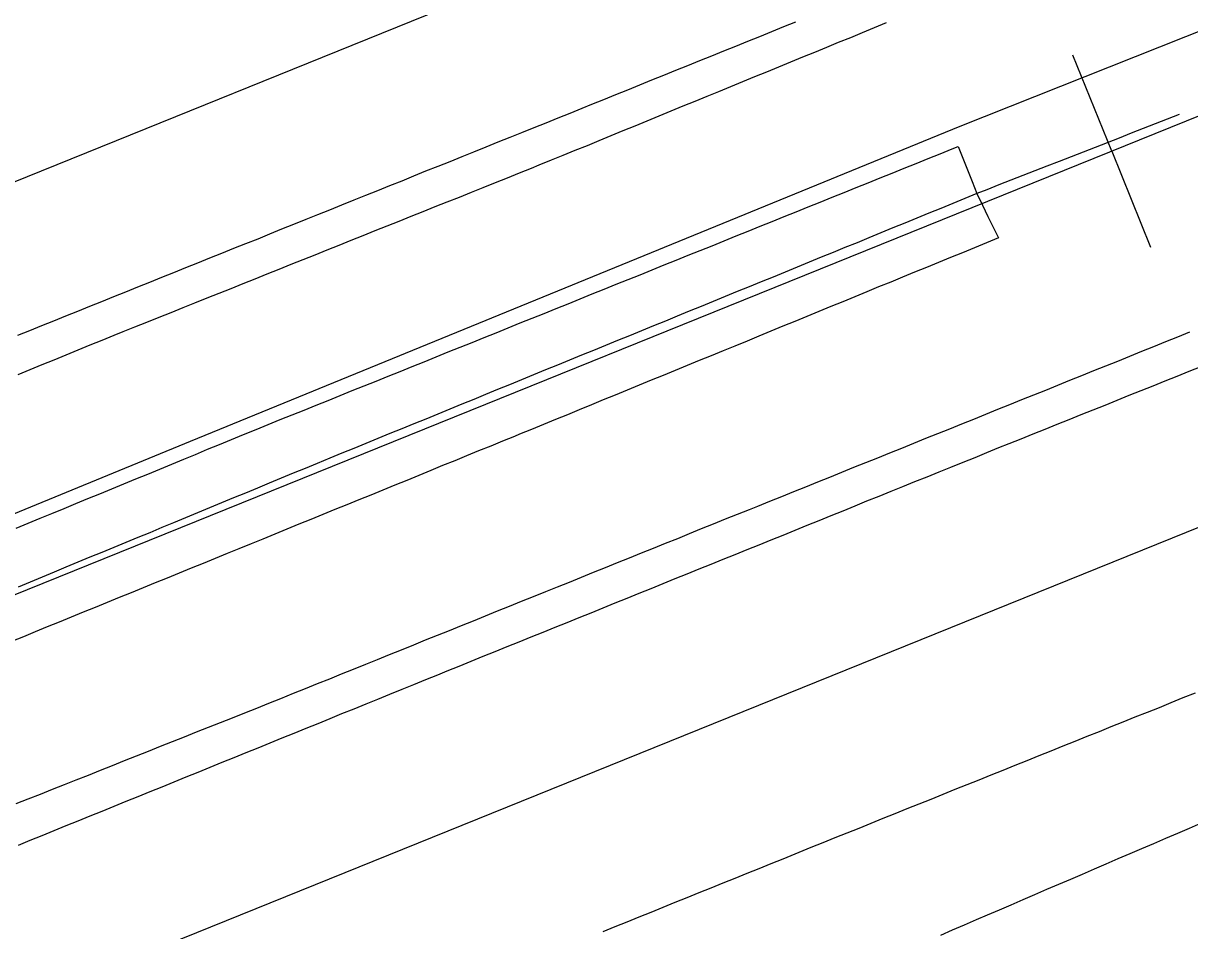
# Model space of a CAD drawing. Extents: x 1901471 to 1963503, y 756461 to 799997.
# Drawn here: x 1930643.9 to 1930734, y 773476.7 to 773546.8 of the extents above; entities that cross this region are included whole.
import ezdxf

# ---------------------------------------------------------------- set-up
doc = ezdxf.new("R2010")
doc.units = 0
for name, color, linetype in [('RD_EX_DR_ErosCtrl', 7, 'Continuous'), ('RD_EX_Fence_Other', 7, 'Continuous'), ('RD_EX_H2O', 7, 'Continuous'), ('RD_EX_Road', 7, 'Continuous'), ('RD_HC_Cl', 7, 'Continuous'), ('RD_HC_Data_Tic', 7, 'Continuous')]:
    doc.layers.add(name, color=color, linetype=linetype)

msp = doc.modelspace()

# ---------------------------------------------------------------- linework, layer by layer
at = {"layer": 'RD_EX_DR_ErosCtrl'}
msp.add_lwpolyline([(1930643.32, 773507.82), (1930644.24, 773508.2), (1930645.17, 773508.58), (1930646.09, 773508.96), (1930647.02, 773509.34), (1930647.94, 773509.72), (1930648.87, 773510.1), (1930649.79, 773510.48), (1930650.72, 773510.86), (1930651.64, 773511.24), (1930652.57, 773511.62), (1930653.49, 773512), (1930654.42, 773512.38), (1930655.34, 773512.76), (1930656.27, 773513.14), (1930657.19, 773513.52), (1930658.12, 773513.91), (1930659.04, 773514.29), (1930659.96, 773514.67), (1930660.89, 773515.05), (1930661.87, 773515.45), (1930662.79, 773515.82), (1930663.72, 773516.2), (1930664.65, 773516.57), (1930665.58, 773516.94), (1930666.5, 773517.32), (1930667.43, 773517.69), (1930668.36, 773518.06), (1930669.29, 773518.44), (1930670.21, 773518.81), (1930671.14, 773519.18), (1930672.07, 773519.56), (1930673, 773519.93), (1930673.92, 773520.31), (1930674.85, 773520.68), (1930675.78, 773521.05), (1930676.7, 773521.43), (1930677.63, 773521.8), (1930678.56, 773522.17), (1930679.49, 773522.55), (1930680.41, 773522.92), (1930681.34, 773523.29), (1930682.27, 773523.67), (1930683.2, 773524.04), (1930684.12, 773524.41), (1930685.05, 773524.79), (1930685.98, 773525.16), (1930686.91, 773525.54), (1930687.83, 773525.91), (1930688.76, 773526.28), (1930688.76, 773526.28), (1930689.69, 773526.66), (1930690.62, 773527.03), (1930691.54, 773527.4), (1930692.47, 773527.78), (1930693.4, 773528.15), (1930694.32, 773528.52), (1930695.25, 773528.9), (1930696.18, 773529.27), (1930697.11, 773529.64), (1930698.03, 773530.02), (1930698.96, 773530.39), (1930699.89, 773530.77), (1930700.82, 773531.14), (1930701.74, 773531.51), (1930702.67, 773531.89), (1930703.6, 773532.26), (1930704.53, 773532.63), (1930705.45, 773533.01), (1930706.38, 773533.38), (1930707.31, 773533.75), (1930708.24, 773534.13), (1930709.16, 773534.5), (1930710.09, 773534.87), (1930711.02, 773535.25), (1930711.94, 773535.62), (1930712.87, 773536), (1930713.8, 773536.37), (1930714.73, 773536.74), (1930715.65, 773537.12), (1930716.12, 773537.3), (1930716.48, 773536.4), (1930716.83, 773535.49), (1930717.19, 773534.59), (1930717.55, 773533.66), (1930717.99, 773532.77), (1930718.42, 773531.89), (1930718.85, 773531.01), (1930719.22, 773530.24), (1930718.3, 773529.86), (1930717.37, 773529.48), (1930716.45, 773529.1), (1930715.52, 773528.72), (1930714.6, 773528.34), (1930713.67, 773527.96), (1930712.75, 773527.59), (1930711.82, 773527.21), (1930710.9, 773526.83), (1930709.97, 773526.45), (1930709.05, 773526.07), (1930708.12, 773525.69), (1930707.2, 773525.31), (1930706.27, 773524.93), (1930705.35, 773524.55), (1930704.42, 773524.17), (1930703.5, 773523.79), (1930702.57, 773523.41), (1930701.65, 773523.03), (1930700.72, 773522.65), (1930699.8, 773522.27), (1930698.87, 773521.89), (1930697.95, 773521.52), (1930697.02, 773521.14), (1930696.1, 773520.76), (1930695.17, 773520.38), (1930695.17, 773520.38), (1930694.25, 773520), (1930693.32, 773519.62), (1930692.39, 773519.24), (1930691.47, 773518.86), (1930690.54, 773518.48), (1930689.62, 773518.1), (1930688.69, 773517.72), (1930687.77, 773517.34), (1930686.84, 773516.96), (1930685.92, 773516.58), (1930684.99, 773516.2), (1930684.07, 773515.83), (1930683.14, 773515.45), (1930682.22, 773515.07), (1930681.84, 773514.91), (1930680.91, 773514.53), (1930679.99, 773514.16), (1930679.06, 773513.78), (1930678.13, 773513.4), (1930677.21, 773513.02), (1930676.28, 773512.65), (1930675.36, 773512.27), (1930674.43, 773511.89), (1930673.5, 773511.51), (1930672.58, 773511.14), (1930671.65, 773510.76), (1930670.73, 773510.38), (1930669.8, 773510), (1930668.87, 773509.63), (1930667.95, 773509.25), (1930667.02, 773508.87), (1930666.1, 773508.49), (1930665.17, 773508.12), (1930664.25, 773507.74), (1930663.32, 773507.36), (1930662.39, 773506.98), (1930661.47, 773506.61), (1930660.54, 773506.23), (1930659.62, 773505.85), (1930658.69, 773505.47), (1930657.76, 773505.1), (1930656.84, 773504.72), (1930655.91, 773504.34), (1930654.99, 773503.96), (1930654.06, 773503.59), (1930653.13, 773503.21), (1930652.21, 773502.83), (1930651.28, 773502.45), (1930650.36, 773502.08), (1930649.43, 773501.7), (1930648.5, 773501.32), (1930647.58, 773500.94), (1930646.65, 773500.57), (1930645.73, 773500.19), (1930644.8, 773499.81), (1930643.88, 773499.43), (1930642.95, 773499.06)], dxfattribs=at)
at = {"layer": 'RD_EX_Fence_Other'}
msp.add_lwpolyline([(1931133.89, 773707.87), (1931099.83, 773694.13), (1931067.48, 773680.72), (1931027.55, 773663.68), (1930982.76, 773645.81), (1930938.97, 773628.09), (1930893.39, 773609.71), (1930849.11, 773591.39), (1930804.88, 773573.99), (1930760.65, 773556.5), (1930716.24, 773538.84), (1930656.76, 773514.52), (1930612.46, 773496.32), (1930567.72, 773478.03), (1930492.15, 773447.44), (1930419.73, 773418.13), (1930344.93, 773387.63), (1930270.78, 773357.87), (1930212.61, 773334.12), (1930147.85, 773308.03), (1930094.8, 773286.49), (1930062.24, 773274.79), (1930012.63, 773254.25)], dxfattribs=at)
at = {"layer": 'RD_EX_H2O'}
msp.add_lwpolyline([(1930733.19, 773539.77), (1930732.27, 773539.41), (1930731.34, 773539.04), (1930730.41, 773538.68), (1930729.48, 773538.32), (1930728.55, 773537.95), (1930727.62, 773537.59), (1930726.69, 773537.23), (1930725.77, 773536.87), (1930724.84, 773536.5), (1930723.91, 773536.14), (1930722.98, 773535.78), (1930722.05, 773535.41), (1930721.12, 773535.05), (1930720.19, 773534.69), (1930719.27, 773534.33), (1930718.34, 773533.96), (1930717.55, 773533.66), (1930716.63, 773533.28), (1930715.7, 773532.9), (1930714.78, 773532.52), (1930713.85, 773532.14), (1930712.93, 773531.76), (1930712, 773531.39), (1930711.07, 773531.01), (1930710.15, 773530.63), (1930709.22, 773530.25), (1930708.3, 773529.87), (1930707.37, 773529.49), (1930706.45, 773529.12), (1930705.52, 773528.74), (1930704.6, 773528.36), (1930703.67, 773527.98), (1930702.74, 773527.6), (1930701.82, 773527.22), (1930700.89, 773526.85), (1930699.97, 773526.47), (1930699.04, 773526.09), (1930698.12, 773525.71), (1930697.19, 773525.33), (1930696.26, 773524.95), (1930695.34, 773524.58), (1930694.41, 773524.2), (1930693.49, 773523.82), (1930692.56, 773523.44), (1930691.64, 773523.06), (1930690.71, 773522.68), (1930689.79, 773522.31), (1930688.86, 773521.93), (1930687.93, 773521.55), (1930687.01, 773521.17), (1930686.08, 773520.79), (1930685.16, 773520.41), (1930684.23, 773520.04), (1930683.31, 773519.66), (1930682.38, 773519.28), (1930681.45, 773518.9), (1930680.53, 773518.52), (1930679.6, 773518.14), (1930678.68, 773517.77), (1930677.75, 773517.39), (1930676.83, 773517.01), (1930675.9, 773516.63), (1930674.98, 773516.25), (1930674.05, 773515.87), (1930673.12, 773515.5), (1930672.2, 773515.12), (1930671.27, 773514.74), (1930670.35, 773514.36), (1930669.42, 773513.98), (1930668.5, 773513.6), (1930667.57, 773513.23), (1930666.58, 773512.82), (1930665.66, 773512.44), (1930664.73, 773512.06), (1930663.81, 773511.67), (1930662.88, 773511.29), (1930661.96, 773510.91), (1930661.04, 773510.53), (1930660.11, 773510.15), (1930659.19, 773509.77), (1930658.26, 773509.38), (1930658.26, 773509.38), (1930657.34, 773509), (1930656.42, 773508.62), (1930655.49, 773508.24), (1930654.57, 773507.86), (1930653.64, 773507.47), (1930652.72, 773507.09), (1930651.79, 773506.71), (1930650.87, 773506.33), (1930649.95, 773505.95), (1930649.02, 773505.57), (1930648.1, 773505.18), (1930647.17, 773504.8), (1930646.25, 773504.42), (1930645.33, 773504.04), (1930644.4, 773503.66), (1930643.48, 773503.27)], dxfattribs=at)
at = {"layer": 'RD_EX_Road'}
for points in [[(1930643.45, 773522.72), (1930644.38, 773523.1), (1930645.31, 773523.47), (1930646.24, 773523.84), (1930647.16, 773524.21), (1930648.09, 773524.59), (1930649.02, 773524.96), (1930649.95, 773525.33), (1930650.87, 773525.71), (1930651.8, 773526.08), (1930652.73, 773526.45), (1930653.66, 773526.83), (1930654.58, 773527.2), (1930655.51, 773527.57), (1930656.44, 773527.95), (1930657.37, 773528.32), (1930658.29, 773528.69), (1930659.22, 773529.06), (1930660.15, 773529.44), (1930661.08, 773529.81), (1930662.01, 773530.18), (1930662.93, 773530.56), (1930663.86, 773530.93), (1930664.79, 773531.3), (1930665.72, 773531.68), (1930666.64, 773532.05), (1930667.57, 773532.42), (1930668.5, 773532.8), (1930669.43, 773533.17), (1930670.35, 773533.54), (1930671.28, 773533.91), (1930672.21, 773534.29), (1930673.14, 773534.66), (1930674.06, 773535.03), (1930674.99, 773535.41), (1930675.92, 773535.78), (1930676.85, 773536.15), (1930677.78, 773536.53), (1930678.7, 773536.9), (1930679.63, 773537.27), (1930680.56, 773537.65), (1930681.49, 773538.02), (1930682.41, 773538.39), (1930683.34, 773538.76), (1930684.27, 773539.14), (1930685.2, 773539.51), (1930686.12, 773539.88), (1930687.05, 773540.26), (1930687.81, 773540.56), (1930688.74, 773540.94), (1930689.66, 773541.31), (1930690.59, 773541.69), (1930691.52, 773542.06), (1930692.44, 773542.44), (1930693.37, 773542.81), (1930694.3, 773543.19), (1930695.23, 773543.56), (1930696.15, 773543.94), (1930697.08, 773544.31), (1930698.01, 773544.69), (1930698.93, 773545.06), (1930699.86, 773545.44), (1930700.79, 773545.81), (1930701.71, 773546.19), (1930702.64, 773546.56), (1930703.57, 773546.94)], [(1930643.48, 773519.7), (1930644.4, 773520.08), (1930645.33, 773520.46), (1930646.26, 773520.83), (1930647.18, 773521.21), (1930648.11, 773521.59), (1930649.03, 773521.97), (1930649.96, 773522.34), (1930650.89, 773522.72), (1930651.58, 773523), (1930652.5, 773523.37), (1930653.43, 773523.74), (1930654.36, 773524.12), (1930655.29, 773524.49), (1930656.22, 773524.86), (1930657.14, 773525.23), (1930658.07, 773525.6), (1930659, 773525.97), (1930659.93, 773526.34), (1930660.86, 773526.72), (1930661.79, 773527.09), (1930662.71, 773527.46), (1930663.64, 773527.83), (1930664.57, 773528.2), (1930665.5, 773528.57), (1930666.43, 773528.94), (1930667.36, 773529.32), (1930668.28, 773529.69), (1930669.21, 773530.06), (1930670.14, 773530.43), (1930671.07, 773530.8), (1930672, 773531.17), (1930672.93, 773531.54), (1930673.85, 773531.92), (1930674.78, 773532.29), (1930675.71, 773532.66), (1930676.64, 773533.03), (1930677.57, 773533.4), (1930678.5, 773533.77), (1930679.42, 773534.14), (1930680.35, 773534.52), (1930681.28, 773534.89), (1930682.21, 773535.26), (1930683.14, 773535.63), (1930683.75, 773535.88), (1930684.68, 773536.26), (1930685.6, 773536.64), (1930686.53, 773537.01), (1930687.46, 773537.39), (1930688.38, 773537.77), (1930689.31, 773538.15), (1930690.23, 773538.53), (1930691.16, 773538.91), (1930692.08, 773539.29), (1930693.01, 773539.67), (1930693.93, 773540.05), (1930694.86, 773540.43), (1930695.78, 773540.8), (1930696.71, 773541.18), (1930697.63, 773541.56), (1930698.56, 773541.94), (1930699.48, 773542.32), (1930700.41, 773542.7), (1930701.33, 773543.08), (1930702.26, 773543.46), (1930703.18, 773543.84), (1930704.11, 773544.22), (1930705.03, 773544.6), (1930705.96, 773544.97), (1930706.88, 773545.35), (1930707.81, 773545.73), (1930708.73, 773546.11), (1930709.66, 773546.49), (1930710.58, 773546.87)], [(1930643.33, 773486.54), (1930644.26, 773486.91), (1930645.19, 773487.28), (1930646.12, 773487.65), (1930647.05, 773488.02), (1930647.97, 773488.39), (1930648.9, 773488.75), (1930649.83, 773489.12), (1930650.76, 773489.49), (1930651.69, 773489.86), (1930652.62, 773490.23), (1930653.55, 773490.6), (1930654.48, 773490.97), (1930655.41, 773491.34), (1930656.34, 773491.71), (1930657.27, 773492.08), (1930658.19, 773492.45), (1930659.12, 773492.81), (1930660.05, 773493.18), (1930660.98, 773493.55), (1930661.91, 773493.92), (1930662.84, 773494.29), (1930663.77, 773494.66), (1930664.76, 773495.06), (1930665.69, 773495.44), (1930666.62, 773495.81), (1930667.55, 773496.18), (1930668.47, 773496.56), (1930669.4, 773496.93), (1930670.33, 773497.31), (1930671.25, 773497.68), (1930672.18, 773498.05), (1930673.11, 773498.43), (1930674.04, 773498.8), (1930674.96, 773499.18), (1930675.89, 773499.55), (1930676.82, 773499.92), (1930677.74, 773500.3), (1930678.67, 773500.67), (1930679.6, 773501.05), (1930680.53, 773501.42), (1930681.45, 773501.79), (1930682.38, 773502.17), (1930683.31, 773502.54), (1930684.24, 773502.92), (1930685.16, 773503.29), (1930686.09, 773503.66), (1930687.02, 773504.04), (1930687.94, 773504.41), (1930688.87, 773504.79), (1930689.8, 773505.16), (1930690.73, 773505.53), (1930691.65, 773505.91), (1930692.58, 773506.28), (1930693.51, 773506.66), (1930694.44, 773507.03), (1930695.36, 773507.4), (1930696.29, 773507.78), (1930697.22, 773508.15), (1930698.14, 773508.53), (1930699.07, 773508.9), (1930700, 773509.27), (1930700.63, 773509.53), (1930701.55, 773509.9), (1930702.48, 773510.27), (1930703.41, 773510.65), (1930704.34, 773511.02), (1930705.26, 773511.39), (1930706.19, 773511.77), (1930707.12, 773512.14), (1930708.05, 773512.52), (1930708.97, 773512.89), (1930709.9, 773513.26), (1930710.83, 773513.64), (1930711.75, 773514.01), (1930712.68, 773514.38), (1930713.61, 773514.76), (1930714.54, 773515.13), (1930715.46, 773515.5), (1930716.39, 773515.88), (1930717.32, 773516.25), (1930718.25, 773516.62), (1930719.17, 773517), (1930720.1, 773517.37), (1930721.03, 773517.75), (1930721.96, 773518.12), (1930722.88, 773518.49), (1930723.81, 773518.87), (1930724.74, 773519.24), (1930725.67, 773519.61), (1930726.59, 773519.99), (1930727.52, 773520.36), (1930728.45, 773520.73), (1930729.38, 773521.11), (1930730.3, 773521.48), (1930731.23, 773521.85), (1930732.16, 773522.23), (1930733.09, 773522.6), (1930734.01, 773522.98)], [(1930643.49, 773483.34), (1930644.41, 773483.71), (1930645.34, 773484.09), (1930646.27, 773484.47), (1930647.19, 773484.84), (1930648.12, 773485.22), (1930649.05, 773485.59), (1930649.97, 773485.97), (1930650.9, 773486.35), (1930651.83, 773486.72), (1930652.75, 773487.1), (1930653.68, 773487.47), (1930654.61, 773487.85), (1930655.53, 773488.23), (1930656.46, 773488.6), (1930657.39, 773488.98), (1930658.31, 773489.35), (1930659.24, 773489.73), (1930660.16, 773490.11), (1930661.09, 773490.48), (1930662.02, 773490.86), (1930662.94, 773491.23), (1930663.87, 773491.61), (1930664.8, 773491.99), (1930665.72, 773492.36), (1930666.65, 773492.74), (1930667.58, 773493.11), (1930668.5, 773493.49), (1930669.43, 773493.87), (1930670.36, 773494.24), (1930671.28, 773494.62), (1930672.21, 773495), (1930673.14, 773495.37), (1930674.06, 773495.75), (1930674.99, 773496.12), (1930675.91, 773496.5), (1930676.64, 773496.79), (1930677.56, 773497.17), (1930678.49, 773497.54), (1930679.42, 773497.92), (1930680.34, 773498.29), (1930681.27, 773498.67), (1930682.2, 773499.04), (1930683.12, 773499.42), (1930684.05, 773499.79), (1930684.98, 773500.17), (1930685.9, 773500.54), (1930686.83, 773500.92), (1930687.76, 773501.29), (1930688.68, 773501.67), (1930689.61, 773502.04), (1930690.54, 773502.42), (1930691.46, 773502.79), (1930692.39, 773503.17), (1930693.32, 773503.54), (1930694.24, 773503.92), (1930695.17, 773504.29), (1930696.1, 773504.67), (1930697.03, 773505.04), (1930697.95, 773505.42), (1930698.88, 773505.79), (1930699.81, 773506.17), (1930700.73, 773506.54), (1930701.66, 773506.92), (1930702.59, 773507.29), (1930703.51, 773507.67), (1930704.44, 773508.04), (1930705.37, 773508.42), (1930706.29, 773508.79), (1930707.22, 773509.17), (1930708.15, 773509.54), (1930709.07, 773509.92), (1930710, 773510.29), (1930710.93, 773510.67), (1930711.85, 773511.04), (1930712.78, 773511.42), (1930713.71, 773511.79), (1930714.64, 773512.17), (1930715.56, 773512.54), (1930716.49, 773512.92), (1930717.42, 773513.29), (1930718.34, 773513.67), (1930719.27, 773514.04), (1930720.05, 773514.36), (1930720.98, 773514.73), (1930721.91, 773515.1), (1930722.84, 773515.47), (1930723.77, 773515.84), (1930724.69, 773516.22), (1930725.62, 773516.59), (1930726.55, 773516.96), (1930727.48, 773517.33), (1930728.41, 773517.7), (1930729.33, 773518.08), (1930730.26, 773518.45), (1930731.19, 773518.82), (1930732.12, 773519.19), (1930733.05, 773519.56), (1930733.97, 773519.94), (1930734.9, 773520.31)], [(1930734.42, 773495.07), (1930733.49, 773494.7), (1930732.56, 773494.32), (1930731.64, 773493.95), (1930730.71, 773493.58), (1930729.78, 773493.21), (1930728.85, 773492.83), (1930727.92, 773492.46), (1930727, 773492.09), (1930726.07, 773491.72), (1930725.14, 773491.34), (1930724.21, 773490.97), (1930723.28, 773490.6), (1930722.36, 773490.23), (1930721.43, 773489.85), (1930720.5, 773489.48), (1930719.57, 773489.11), (1930718.65, 773488.73), (1930717.72, 773488.36), (1930716.79, 773487.99), (1930715.86, 773487.62), (1930714.93, 773487.24), (1930714.01, 773486.87), (1930713.08, 773486.5), (1930712.15, 773486.13), (1930711.22, 773485.75), (1930710.3, 773485.38), (1930709.37, 773485.01), (1930708.44, 773484.63), (1930707.51, 773484.26), (1930706.58, 773483.89), (1930705.66, 773483.52), (1930704.73, 773483.14), (1930704.41, 773483.02), (1930703.49, 773482.64), (1930702.56, 773482.26), (1930701.63, 773481.89), (1930700.71, 773481.51), (1930699.78, 773481.14), (1930698.85, 773480.76), (1930697.93, 773480.39), (1930697, 773480.01), (1930696.07, 773479.64), (1930695.15, 773479.26), (1930694.22, 773478.89), (1930693.29, 773478.51), (1930692.37, 773478.14), (1930691.44, 773477.76), (1930690.51, 773477.38), (1930689.58, 773477.01), (1930688.66, 773476.63)], [(1930714.77, 773476.39), (1930715.68, 773476.79), (1930716.6, 773477.18), (1930717.52, 773477.58), (1930718.38, 773477.94), (1930719.3, 773478.34), (1930720.22, 773478.73), (1930721.13, 773479.13), (1930722.05, 773479.52), (1930722.97, 773479.92), (1930723.89, 773480.31), (1930724.81, 773480.71), (1930725.73, 773481.1), (1930726.65, 773481.5), (1930727.56, 773481.89), (1930728.48, 773482.29), (1930729.4, 773482.68), (1930730.32, 773483.08), (1930731.24, 773483.47), (1930732.16, 773483.87), (1930733.08, 773484.26), (1930734, 773484.65), (1930734.91, 773485.05)]]:
    msp.add_lwpolyline(points, dxfattribs=at)
at = {"layer": 'RD_HC_Cl'}
for p, q in [((1938541.045, 776727.625), (1929630.199, 773125.029)), ((1938552.076, 776700.344), (1929639.836, 773096.987)), ((1938563.169, 776672.894), (1929646.865, 773068.074))]:
    msp.add_line(p, q, dxfattribs=at)
at = {"layer": 'RD_HC_Data_Tic'}
for q in [(1930724.988, 773544.36), (1930730.986, 773529.527)]:
    msp.add_line((1930727.987, 773536.943), q, dxfattribs=at)

doc.saveas('drawing.dxf')
